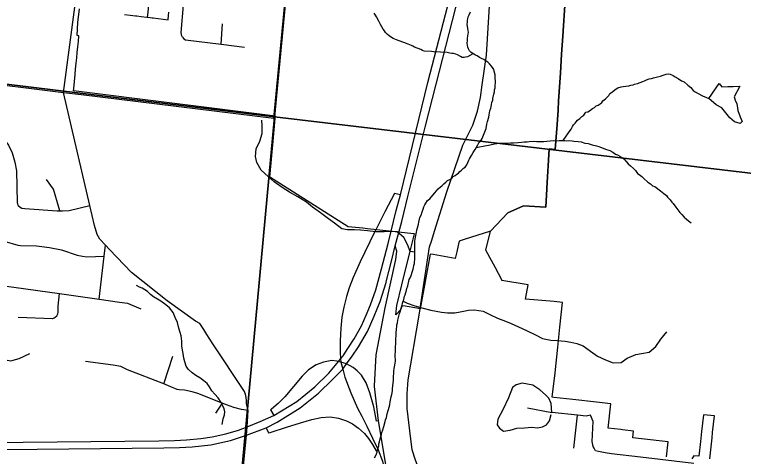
# Model space of a CAD drawing. Extents: x 0 to 34, y 0 to 22.
# Drawn here: x 3.161 to 3.782, y 19.192 to 19.568 of the extents above; entities that cross this region are included whole.
import ezdxf

# ---------------------------------------------------------------- set-up
doc = ezdxf.new("R2010")
doc.units = 0
for name, color, linetype in [('GM_X_City_Street', 7, 'Continuous'), ('GM_X_Corporation', 7, 'Continuous'), ('GM_X_County_Road', 7, 'Continuous'), ('GM_X_Interchange_Ramps', 7, 'Continuous'), ('GM_X_Interstate_Route', 7, 'Continuous'), ('GM_X_Minor_Lake', 7, 'Continuous'), ('GM_X_Minor_River', 7, 'Continuous'), ('GM_X_Section', 7, 'Continuous'), ('GM_X_Township_Road', 7, 'Continuous')]:
    doc.layers.add(name, color=color, linetype=linetype)

msp = doc.modelspace()

# ---------------------------------------------------------------- linework, layer by layer
at = {"layer": 'GM_X_City_Street'}
msp.add_line((3.3371, 19.54283), (3.33816, 19.56019), dxfattribs=at)
for points in [[(3.20284, 19.50178), (3.21302, 19.57861), (3.21343, 19.58171), (3.21442, 19.5892), (3.21751, 19.61252), (3.21878, 19.62216), (3.22264, 19.65132), (3.22639, 19.67962), (3.22613, 19.68391), (3.2241, 19.7171)], [(3.27441, 19.56537), (3.27618, 19.58117), (3.28009, 19.61629), (3.28272, 19.64379)], [(3.30401, 19.54881), (3.30337, 19.55056), (3.30315, 19.55147), (3.30293, 19.55282), (3.30705, 19.5997), (3.30845, 19.61576), (3.30882, 19.6176), (3.30946, 19.61954), (3.31031, 19.62078), (3.31118, 19.62158), (3.31331, 19.62289)], [(3.30401, 19.54881), (3.3052, 19.54753), (3.30664, 19.54668), (3.3371, 19.54283), (3.35702, 19.54032)], [(3.04235, 19.487), (3.08316, 19.46902), (3.08377, 19.46875), (3.09151, 19.46701), (3.1146, 19.46493), (3.14098, 19.46254), (3.14912, 19.4618), (3.15269, 19.46037), (3.15466, 19.4588), (3.15602, 19.45686), (3.15908, 19.45051), (3.16134, 19.44247), (3.16267, 19.43521), (3.16329, 19.40803), (3.1637, 19.40668), (3.16418, 19.40572), (3.1658, 19.40406), (3.16728, 19.40343), (3.16981, 19.40291), (3.19749, 19.40119), (3.19958, 19.40113), (3.20186, 19.40107), (3.20756, 19.40129), (3.22514, 19.40573)], [(3.19958, 19.40113), (3.19576, 19.41472), (3.19417, 19.41952), (3.18831, 19.42766)], [(3.043, 19.39186), (3.05285, 19.39094), (3.07494, 19.38887), (3.0824, 19.38817), (3.10604, 19.38596), (3.12693, 19.38263), (3.13543, 19.38034), (3.13635, 19.38009), (3.14067, 19.37878), (3.15218, 19.37528), (3.16406, 19.37172), (3.16623, 19.37155), (3.17981, 19.37128), (3.19079, 19.36984), (3.201, 19.36785), (3.21455, 19.36329), (3.21913, 19.36243), (3.22268, 19.36192), (3.23744, 19.36242)], [(3.23315, 19.32581), (3.23744, 19.36242), (3.23853, 19.37175)], [(3.03945, 19.34954), (3.0705, 19.34565), (3.10135, 19.34277), (3.11995, 19.34103), (3.12575, 19.34036), (3.15233, 19.33728), (3.19938, 19.3306), (3.23315, 19.32581), (3.25047, 19.32335), (3.25717, 19.3224), (3.26864, 19.31771)], [(3.16436, 19.31054), (3.19342, 19.30951), (3.19378, 19.30953), (3.19476, 19.30992), (3.1957, 19.31043), (3.19703, 19.31182), (3.19786, 19.31341), (3.19819, 19.31463), (3.19831, 19.31568), (3.19842, 19.32004), (3.19938, 19.3306)]]:
    msp.add_lwpolyline(points, dxfattribs=at)
at = {"layer": 'GM_X_Corporation'}
for points in [[(3.62995, 19.58048), (3.62796, 19.54982), (3.62695, 19.5343), (3.6259, 19.51816), (3.62438, 19.49479), (3.62386, 19.48665), (3.62306, 19.47443), (3.62151, 19.45316), (3.61621, 19.45383), (3.61447, 19.42023), (3.61444, 19.41975), (3.61351, 19.4042), (3.59451, 19.40523), (3.58117, 19.39943), (3.58105, 19.39938), (3.5665, 19.38373), (3.54396, 19.37657), (3.53979, 19.37518), (3.53894, 19.37163), (3.5376, 19.36604), (3.53626, 19.36044), (3.51761, 19.36375), (3.51497, 19.36416), (3.50654, 19.31759), (3.50376, 19.31809), (3.4938, 19.31986), (3.49125, 19.3203), (3.4896, 19.31687), (3.48625, 19.31298), (3.48583, 19.31249), (3.48659, 19.32039), (3.49091, 19.33796), (3.49799, 19.36676), (3.50158, 19.38137), (3.50116, 19.38142), (3.46158, 19.38578), (3.45762, 19.38619), (3.44519, 19.38748), (3.37845, 19.42982), (3.38126, 19.46048), (3.38301, 19.47957), (3.3832, 19.48161), (3.21138, 19.50322), (3.21152, 19.50509), (3.21273, 19.51724), (3.21274, 19.5173), (3.21317, 19.52166), (3.21368, 19.52679), (3.21414, 19.53135), (3.21459, 19.53585), (3.21507, 19.54072), (3.21553, 19.54529), (3.216, 19.55008), (3.21439, 19.55021), (3.21503, 19.56128), (3.21631, 19.57309)], [(3.71617, 19.19162), (3.71754, 19.20443), (3.71001, 19.20528), (3.70248, 19.20614), (3.69496, 19.20699), (3.6876, 19.20783), (3.68794, 19.21107), (3.6882, 19.21348), (3.68803, 19.2135), (3.67869, 19.21465), (3.67743, 19.2148), (3.66665, 19.21597), (3.66883, 19.23671), (3.65648, 19.23813), (3.63643, 19.24044), (3.62023, 19.2423), (3.61899, 19.24244), (3.62129, 19.26327), (3.6237, 19.28501), (3.62533, 19.302), (3.62754, 19.32315), (3.6206, 19.32374), (3.59627, 19.32594), (3.59839, 19.33798), (3.57612, 19.34185), (3.57593, 19.34221), (3.57049, 19.35256), (3.56246, 19.36753), (3.5665, 19.38373), (3.58105, 19.39938), (3.58117, 19.39943), (3.59451, 19.40523), (3.61351, 19.4042), (3.61444, 19.41975), (3.61447, 19.42023), (3.61621, 19.45383), (3.62151, 19.45316), (3.62306, 19.47443), (3.62386, 19.48665), (3.62438, 19.49479), (3.6259, 19.51816), (3.62695, 19.5343), (3.62796, 19.54982), (3.62995, 19.58048)], [(3.25483, 19.56827), (3.25952, 19.56768), (3.26422, 19.56709), (3.26519, 19.56697), (3.26892, 19.5665), (3.27365, 19.56591), (3.27433, 19.56582), (3.27668, 19.56552), (3.2783, 19.56532), (3.27903, 19.56523), (3.29184, 19.56362), (3.29221, 19.56721), (3.29252, 19.57027)], [(3.75303, 19.19004), (3.75499, 19.20782), (3.75548, 19.21223), (3.75706, 19.22644), (3.74768, 19.22755), (3.74611, 19.21333), (3.74517, 19.20484), (3.74379, 19.19236), (3.73952, 19.19262), (3.73773, 19.18991)]]:
    msp.add_lwpolyline(points, dxfattribs=at)
at = {"layer": 'GM_X_County_Road'}
for p, q in [((3.20284, 19.50178), (3.21776, 19.49996)), ((3.21776, 19.49996), (3.38191, 19.47989))]:
    msp.add_line(p, q, dxfattribs=at)
for points in [[(3.38191, 19.47989), (3.39232, 19.58964), (3.39392, 19.60768), (3.39482, 19.61733), (3.39573, 19.62703)], [(3.51631, 19.37621), (3.51873, 19.38387), (3.52905, 19.41728), (3.54272, 19.45707), (3.55121, 19.47399), (3.55542, 19.48587), (3.55792, 19.49741), (3.55927, 19.5084), (3.56297, 19.53358), (3.56738, 19.60812)], [(2.77836, 19.55303), (2.77945, 19.55293), (2.7823, 19.55267), (2.83951, 19.54743), (2.86526, 19.54508), (2.88251, 19.5435), (2.90735, 19.54122), (2.9525, 19.53709), (2.97117, 19.50158), (3.04671, 19.52118), (3.12048, 19.51202), (3.20284, 19.50178)], [(3.33002, 19.28794), (3.32476, 19.29588), (3.32219, 19.30012), (3.31881, 19.30504), (3.31511, 19.3071), (3.29095, 19.32449), (3.26085, 19.34866), (3.24186, 19.36804), (3.23853, 19.37175), (3.23387, 19.37694), (3.23148, 19.38097), (3.22915, 19.38843), (3.22514, 19.40573), (3.20284, 19.50178)], [(3.5167, 19.06668), (3.517, 19.06952), (3.51822, 19.08103), (3.52173, 19.11407), (3.52266, 19.13267), (3.52297, 19.13893), (3.52292, 19.14144), (3.52269, 19.14407), (3.52194, 19.14652), (3.52107, 19.14885), (3.51284, 19.16516), (3.50537, 19.18146), (3.50256, 19.18872), (3.49979, 19.19753), (3.49764, 19.21391), (3.49535, 19.23277), (3.49539, 19.24531), (3.49619, 19.25725), (3.5056, 19.31234), (3.51449, 19.37047), (3.51601, 19.37526), (3.51631, 19.37621)], [(3.46764, 19.25207), (3.46889, 19.27851), (3.47656, 19.31863), (3.48578, 19.35964), (3.48654, 19.36666), (3.48523, 19.37126)], [(3.3597, 19.22667), (3.35992, 19.23123), (3.35862, 19.23692), (3.35862, 19.23992), (3.35794, 19.24392), (3.35686, 19.24736), (3.33002, 19.28794)], [(3.47555, 19.10387), (3.47601, 19.10531), (3.47847, 19.12464), (3.48011, 19.14114), (3.48023, 19.16697), (3.47804, 19.18001), (3.47094, 19.22226), (3.46761, 19.25157), (3.46764, 19.25207)], [(3.34325, 19.08245), (3.34461, 19.09494), (3.35444, 19.16674), (3.35868, 19.21001), (3.35926, 19.21709), (3.3597, 19.22667)]]:
    msp.add_lwpolyline(points, dxfattribs=at)
at = {"layer": 'GM_X_Interchange_Ramps'}
for points in [[(3.48965, 19.41466), (3.48474, 19.41583), (3.47648, 19.40023), (3.46876, 19.38495)], [(3.46876, 19.38495), (3.46766, 19.38277), (3.45544, 19.35772), (3.4495, 19.34445), (3.44601, 19.33555), (3.44365, 19.32804), (3.44156, 19.31914), (3.43973, 19.31041), (3.4389, 19.30107), (3.43824, 19.29039), (3.43824, 19.28019), (3.43873, 19.27569), (3.43879, 19.27497), (3.439, 19.27234), (3.44051, 19.2663), (3.44237, 19.25945), (3.44734, 19.24619), (3.45326, 19.23298), (3.45672, 19.22629), (3.46105, 19.2179), (3.46581, 19.20753), (3.47065, 19.19769)], [(3.47094, 19.22226), (3.46927, 19.22199), (3.46694, 19.23436), (3.46367, 19.2462), (3.4606, 19.25459), (3.45644, 19.26107), (3.45288, 19.265), (3.44931, 19.26783), (3.44383, 19.27087), (3.44087, 19.2718), (3.439, 19.27234), (3.43703, 19.27275), (3.43552, 19.27301), (3.43133, 19.27352), (3.42417, 19.27233), (3.41807, 19.2699), (3.4113, 19.26564), (3.40588, 19.26023), (3.39137, 19.2428), (3.38549, 19.23705), (3.37987, 19.23222), (3.3792, 19.23173), (3.38182, 19.22678)], [(3.37531, 19.21635), (3.37745, 19.21203), (3.37864, 19.21236), (3.39282, 19.21698), (3.4046, 19.22055), (3.41428, 19.22331), (3.42228, 19.22506), (3.42994, 19.22559), (3.43683, 19.22469), (3.44366, 19.2224), (3.449, 19.21963), (3.45408, 19.21606), (3.45916, 19.2115), (3.4626, 19.20733), (3.46591, 19.20219), (3.46889, 19.19682), (3.47065, 19.19769)], [(3.47065, 19.19769), (3.47449, 19.1881), (3.47642, 19.17951), (3.47804, 19.18001)]]:
    msp.add_lwpolyline(points, dxfattribs=at)
at = {"layer": 'GM_X_Interstate_Route'}
for points in [[(3.5108, 19.47218), (3.51999, 19.50878), (3.53677, 19.57414), (3.54368, 19.59882), (3.5496, 19.61373), (3.55508, 19.62448), (3.55815, 19.63052)], [(3.48965, 19.41466), (3.51301, 19.5103), (3.52995, 19.57577)], [(3.47751, 19.34016), (3.47766, 19.34067), (3.48205, 19.3581), (3.48523, 19.37126), (3.49093, 19.3921), (3.49597, 19.41316), (3.5108, 19.47218)], [(2.9949, 19.2025), (3.28403, 19.20541), (3.2973, 19.20568), (3.30766, 19.20612), (3.31972, 19.20724), (3.32949, 19.20859), (3.34094, 19.21117), (3.35186, 19.21434), (3.35926, 19.21709), (3.37037, 19.22168), (3.38182, 19.22678), (3.40145, 19.23884), (3.41691, 19.25134), (3.42876, 19.26297), (3.43454, 19.26961), (3.43703, 19.27275), (3.43879, 19.27497), (3.44085, 19.27757), (3.44496, 19.28376), (3.45036, 19.2921), (3.45659, 19.3032), (3.46059, 19.3123), (3.46426, 19.32107), (3.4687, 19.33391), (3.47353, 19.35162), (3.47923, 19.37311), (3.48609, 19.40124), (3.48965, 19.41466)], [(3.04551, 19.19687), (3.28827, 19.19936), (3.30154, 19.19958), (3.31229, 19.20013), (3.3283, 19.202), (3.34508, 19.20551), (3.35868, 19.21001), (3.37531, 19.21635), (3.38478, 19.22119), (3.40441, 19.23325), (3.41987, 19.24575), (3.43171, 19.25738), (3.44051, 19.2663), (3.44383, 19.27087), (3.44871, 19.27723), (3.45386, 19.28518), (3.4616, 19.29828), (3.46746, 19.31128), (3.47256, 19.32383), (3.47751, 19.34016)]]:
    msp.add_lwpolyline(points, dxfattribs=at)
at = {"layer": 'GM_X_Minor_Lake'}
for points in [[(3.75222, 19.49656), (3.76096, 19.50949), (3.76338, 19.5066), (3.76851, 19.50688), (3.77288, 19.50679), (3.77878, 19.50724), (3.77385, 19.49822), (3.77491, 19.4944), (3.77621, 19.49248), (3.77704, 19.48638), (3.77902, 19.48102), (3.78065, 19.477), (3.77891, 19.47552), (3.774, 19.47694), (3.77027, 19.48025), (3.7634, 19.48874), (3.75851, 19.49131)], [(3.75851, 19.49131), (3.75222, 19.49656)]]:
    msp.add_lwpolyline(points, dxfattribs=at)
at = {"layer": 'GM_X_Minor_River'}
for points in [[(3.55131, 19.53483), (3.54688, 19.53226), (3.54516, 19.53195), (3.54382, 19.53163), (3.54211, 19.5317), (3.54081, 19.53251), (3.53839, 19.53375), (3.53671, 19.53439), (3.53483, 19.53485), (3.53351, 19.5351), (3.53181, 19.53536), (3.52954, 19.53583), (3.52385, 19.53607), (3.51816, 19.5363), (3.51627, 19.53657), (3.51001, 19.53683), (3.50833, 19.53747), (3.50703, 19.53829), (3.50179, 19.5404), (3.5003, 19.54123), (3.499, 19.54185), (3.49619, 19.54292), (3.49264, 19.54439), (3.48871, 19.54589), (3.48645, 19.54655), (3.48346, 19.54782), (3.48031, 19.54985), (3.47847, 19.55144), (3.47701, 19.55283), (3.47611, 19.5542), (3.47503, 19.55557), (3.47272, 19.55966), (3.4713, 19.56238), (3.46936, 19.56607), (3.46847, 19.56763), (3.4674, 19.56938)], [(3.56691, 19.5244), (3.56565, 19.52616), (3.56419, 19.52774), (3.5627, 19.52857), (3.56066, 19.52979), (3.55935, 19.53041), (3.55711, 19.53146), (3.55489, 19.53288), (3.55358, 19.5335), (3.5521, 19.53432), (3.54987, 19.53575), (3.54841, 19.53733), (3.54752, 19.53889), (3.54701, 19.54024), (3.5467, 19.54215), (3.54657, 19.54367), (3.54666, 19.54595), (3.54692, 19.54765), (3.5472, 19.55011), (3.54745, 19.55162), (3.54751, 19.55295), (3.54738, 19.55466), (3.54706, 19.55619), (3.54664, 19.56001), (3.5467, 19.56153), (3.54677, 19.56324), (3.54701, 19.56456), (3.54745, 19.56606), (3.54809, 19.56793), (3.54934, 19.57054)], [(3.4889, 19.31367), (3.48933, 19.31499), (3.49022, 19.31818), (3.49107, 19.32062), (3.49153, 19.3225), (3.4926, 19.32568), (3.49327, 19.32832), (3.49371, 19.32963), (3.49481, 19.33357), (3.49505, 19.33489), (3.4961, 19.33732), (3.49726, 19.34259), (3.49807, 19.34389), (3.49891, 19.34595), (3.49979, 19.34895), (3.50045, 19.35139), (3.50069, 19.35271), (3.50115, 19.35459), (3.50159, 19.35629), (3.50165, 19.35761), (3.5019, 19.35931), (3.50196, 19.36064), (3.50185, 19.36274), (3.50184, 19.3673), (3.50205, 19.3728), (3.50195, 19.37489), (3.50222, 19.37716), (3.50247, 19.37867), (3.5034, 19.383), (3.50365, 19.38451), (3.50431, 19.38658), (3.50499, 19.38959), (3.50545, 19.39147), (3.50592, 19.39392), (3.50616, 19.39524), (3.5072, 19.39729), (3.50807, 19.40029), (3.50891, 19.40235), (3.50957, 19.40441), (3.51059, 19.40627), (3.51121, 19.40757), (3.51282, 19.40998), (3.51458, 19.41123), (3.51718, 19.41436), (3.51897, 19.41637), (3.52036, 19.41802), (3.52195, 19.41967), (3.52373, 19.4215), (3.5253, 19.42276), (3.52668, 19.42403), (3.52844, 19.42548), (3.52982, 19.42675), (3.53177, 19.42781), (3.53333, 19.42889), (3.53471, 19.43016), (3.53626, 19.43105), (3.53764, 19.43213), (3.539, 19.43302), (3.54039, 19.43449), (3.54176, 19.43557), (3.54335, 19.4374), (3.54491, 19.43829), (3.54613, 19.44033), (3.54798, 19.44405), (3.54861, 19.44536), (3.54942, 19.44665), (3.55023, 19.44814), (3.55167, 19.45074), (3.55328, 19.45314), (3.55431, 19.45519), (3.55572, 19.45722), (3.55655, 19.4589), (3.55835, 19.46129), (3.55916, 19.46259), (3.56042, 19.46558), (3.56104, 19.46688), (3.5621, 19.46969), (3.56254, 19.47119), (3.56326, 19.47496), (3.56392, 19.47721), (3.56482, 19.48079), (3.56509, 19.48286), (3.56578, 19.48607), (3.56663, 19.48831), (3.56687, 19.48963), (3.56733, 19.49151), (3.56759, 19.4934), (3.56824, 19.49527), (3.56848, 19.49678), (3.5692, 19.50036), (3.56965, 19.50225), (3.56991, 19.50413), (3.57036, 19.50583), (3.57061, 19.51209), (3.57047, 19.51342), (3.57035, 19.51533), (3.57022, 19.51685), (3.56939, 19.51993), (3.56907, 19.52146), (3.56818, 19.52302), (3.56691, 19.5244)], [(3.62826, 19.46086), (3.63288, 19.46732), (3.63491, 19.47046), (3.63614, 19.47288), (3.63714, 19.47417), (3.63854, 19.47582), (3.64053, 19.47821), (3.64249, 19.47965), (3.64408, 19.48148), (3.64583, 19.48255), (3.64763, 19.48495), (3.64917, 19.48545), (3.65072, 19.48615), (3.65327, 19.48813), (3.65482, 19.48902), (3.6564, 19.49047), (3.65794, 19.49098), (3.6597, 19.49224), (3.66107, 19.49332), (3.66188, 19.49462), (3.66424, 19.49642), (3.66601, 19.49805), (3.66701, 19.49934), (3.66784, 19.50102), (3.67017, 19.50244), (3.67253, 19.50443), (3.67467, 19.50567), (3.67755, 19.5065), (3.67946, 19.50681), (3.68157, 19.50729), (3.68405, 19.50757), (3.68597, 19.50806), (3.6877, 19.50836), (3.68905, 19.50888), (3.69154, 19.50953), (3.69598, 19.51125), (3.69752, 19.51176), (3.69926, 19.51263), (3.70139, 19.5135), (3.70349, 19.51379), (3.70503, 19.51429), (3.70867, 19.51509), (3.71098, 19.51576), (3.71348, 19.5166), (3.71579, 19.51727), (3.71808, 19.51755), (3.71941, 19.5175), (3.72183, 19.51626), (3.72368, 19.51504), (3.72609, 19.51361), (3.72886, 19.51159), (3.7313, 19.51073), (3.73443, 19.50813), (3.73682, 19.50613), (3.7388, 19.50339), (3.74066, 19.50236), (3.74327, 19.50093), (3.7468, 19.49907), (3.75016, 19.49741), (3.75222, 19.49656)], [(3.50184, 19.36576), (3.49797, 19.36636), (3.49581, 19.37248), (3.4927, 19.37843), (3.4869, 19.38311), (3.48122, 19.3834), (3.47571, 19.38332), (3.46869, 19.38326), (3.46168, 19.38397), (3.45563, 19.38465), (3.45051, 19.38494), (3.44463, 19.38486), (3.43971, 19.38571), (3.43354, 19.39058), (3.42849, 19.39429), (3.42175, 19.39936), (3.41482, 19.40405), (3.40959, 19.40833), (3.40227, 19.41303), (3.39514, 19.41697), (3.38895, 19.42089), (3.38221, 19.42577), (3.37717, 19.43023), (3.37101, 19.43567), (3.36753, 19.4422), (3.3663, 19.44736), (3.3668, 19.45381), (3.36995, 19.4604), (3.37197, 19.46682), (3.37209, 19.47328), (3.37181, 19.47823)], [(3.55415, 19.45486), (3.56292, 19.45673), (3.56464, 19.45704), (3.56599, 19.45736), (3.56982, 19.45816), (3.57172, 19.45827), (3.57364, 19.45857), (3.57592, 19.45866), (3.58029, 19.45867), (3.58334, 19.45892), (3.58581, 19.45901), (3.58981, 19.45923), (3.59267, 19.45949), (3.59496, 19.45977), (3.59763, 19.45985), (3.59934, 19.45997), (3.60258, 19.46022), (3.60581, 19.46008), (3.60771, 19.46019), (3.61188, 19.46002), (3.61437, 19.4603), (3.61723, 19.46056), (3.62028, 19.46081), (3.62255, 19.46072), (3.62484, 19.46081), (3.62693, 19.46091), (3.62826, 19.46086), (3.62978, 19.46099), (3.63148, 19.46073), (3.6332, 19.46084), (3.63585, 19.46054), (3.63736, 19.46048), (3.64095, 19.45995), (3.6436, 19.45965), (3.64661, 19.45877), (3.64963, 19.45826), (3.65282, 19.45737), (3.65658, 19.45626), (3.65846, 19.4558), (3.66015, 19.45516), (3.66221, 19.45451), (3.66427, 19.45366), (3.66783, 19.45238), (3.67062, 19.45093), (3.67284, 19.44932), (3.67452, 19.44868), (3.67657, 19.44764), (3.6799, 19.44522), (3.6819, 19.44305), (3.68354, 19.44108), (3.68556, 19.43929), (3.68813, 19.43709), (3.68978, 19.4355), (3.69139, 19.43297), (3.69287, 19.43195), (3.69508, 19.43034), (3.69673, 19.42875), (3.70022, 19.42557), (3.70262, 19.42395), (3.70427, 19.42236), (3.70615, 19.42171), (3.71113, 19.41808), (3.71389, 19.41569), (3.71611, 19.41408), (3.71719, 19.4127), (3.71938, 19.41033), (3.72064, 19.40857), (3.72192, 19.40718), (3.72427, 19.40424), (3.7277, 19.39972), (3.72934, 19.39795), (3.73116, 19.39578), (3.73318, 19.39399), (3.73502, 19.39258), (3.73723, 19.39078)], [(3.33793, 19.21922), (3.33868, 19.22394), (3.33976, 19.22732), (3.34025, 19.22996), (3.33959, 19.23245), (3.33836, 19.23517), (3.33695, 19.23788), (3.33444, 19.24179), (3.33172, 19.24494), (3.32917, 19.24771), (3.32702, 19.25122), (3.32523, 19.25395), (3.32229, 19.25636), (3.31896, 19.25878), (3.31543, 19.26082), (3.31229, 19.26324), (3.30899, 19.26622), (3.30738, 19.26876), (3.3062, 19.27261), (3.30537, 19.27568), (3.30457, 19.27952), (3.30413, 19.28258), (3.3037, 19.28621), (3.30347, 19.29021), (3.30289, 19.29479), (3.30205, 19.29749), (3.30106, 19.30114), (3.29992, 19.30613), (3.29799, 19.3102), (3.29626, 19.31445), (3.29299, 19.31839), (3.28986, 19.32099), (3.28581, 19.3242), (3.28283, 19.32584), (3.27949, 19.32788), (3.27691, 19.32989), (3.27435, 19.33227), (3.27194, 19.33389), (3.26971, 19.33513), (3.26747, 19.33617), (3.26486, 19.33742)], [(3.4921, 19.32419), (3.49545, 19.32251), (3.50205, 19.32029), (3.50902, 19.31807), (3.51563, 19.31642), (3.52452, 19.31473), (3.52982, 19.31425), (3.53589, 19.31432), (3.54065, 19.31499), (3.54751, 19.31657), (3.55264, 19.31686), (3.5602, 19.31557), (3.56641, 19.3126), (3.57242, 19.30964), (3.57901, 19.30704), (3.58391, 19.30505), (3.59012, 19.30227), (3.59708, 19.29909), (3.6046, 19.29553), (3.61061, 19.29238), (3.61761, 19.2911), (3.6231, 19.29062), (3.62992, 19.29011), (3.63484, 19.28925), (3.63975, 19.28821), (3.6454, 19.28601), (3.65158, 19.28152), (3.65757, 19.27723), (3.66434, 19.27425), (3.67075, 19.27165), (3.67758, 19.2719), (3.68277, 19.27561), (3.69004, 19.2787), (3.6948, 19.27975), (3.70146, 19.28076), (3.70724, 19.28559), (3.71134, 19.29179), (3.71658, 19.29815)], [(3.46754, 19.19084), (3.46916, 19.19343), (3.46981, 19.1955), (3.47027, 19.19738), (3.47117, 19.20114), (3.47143, 19.20284), (3.47187, 19.20435), (3.47278, 19.20811), (3.47344, 19.21055), (3.4739, 19.21243), (3.47475, 19.21468), (3.47543, 19.2175), (3.47674, 19.22182), (3.47698, 19.22314), (3.47781, 19.225), (3.47851, 19.22821), (3.47938, 19.23102), (3.48029, 19.23478), (3.48054, 19.23629), (3.48081, 19.23837), (3.48193, 19.2427), (3.48239, 19.24477), (3.48289, 19.24779), (3.48295, 19.24931), (3.48326, 19.25234), (3.48353, 19.25441), (3.48382, 19.25687), (3.48373, 19.25954), (3.48407, 19.26332), (3.48412, 19.26465), (3.48439, 19.26673), (3.48489, 19.26975), (3.48541, 19.27315), (3.48547, 19.27486), (3.48534, 19.27638), (3.48615, 19.29688), (3.4863, 19.30067), (3.48656, 19.30237), (3.48662, 19.30408), (3.48706, 19.30558), (3.48754, 19.30803), (3.48843, 19.31141), (3.4889, 19.31367)]]:
    msp.add_lwpolyline(points, dxfattribs=at)
at = {"layer": 'GM_X_Section'}
for points in [[(2.94009, 20.04644), (3.43084, 19.98722), (3.38246, 19.48109), (2.88606, 19.54156)], [(3.43084, 19.98722), (3.95103, 19.92358), (3.89779, 19.42002), (3.38246, 19.48109)], [(2.88606, 19.54156), (3.38246, 19.48109), (3.33585, 18.97757), (2.84187, 19.03609)], [(3.38246, 19.48109), (3.89779, 19.42002), (3.84478, 18.91854), (3.33585, 18.97757)]]:
    msp.add_lwpolyline(points, close=True, dxfattribs=at)
at = {"layer": 'GM_X_Township_Road'}
for p, q in [((3.28824, 19.25366), (3.29594, 19.27747)), ((3.33782, 19.23724), (3.33218, 19.2288)), ((3.59789, 19.23326), (3.61862, 19.22927)), ((3.63741, 19.19896), (3.64044, 19.22709))]:
    msp.add_line(p, q, dxfattribs=at)
for points in [[(3.12312, 19.28618), (3.12967, 19.28304), (3.15034, 19.27467), (3.15803, 19.2733), (3.16521, 19.27526), (3.17427, 19.2796)], [(3.33782, 19.23724), (3.31716, 19.2457), (3.31225, 19.24694), (3.30582, 19.2484), (3.30124, 19.24877), (3.29957, 19.24891), (3.2943, 19.2513), (3.28824, 19.25366), (3.25737, 19.26572), (3.25155, 19.26857), (3.24515, 19.26965), (3.22144, 19.27272)], [(3.61862, 19.22927), (3.61801, 19.23703), (3.61595, 19.24152), (3.61328, 19.24455), (3.60831, 19.24867), (3.60249, 19.25255), (3.59328, 19.25437), (3.58831, 19.25303), (3.58515, 19.25061), (3.58176, 19.242), (3.57679, 19.23158), (3.57267, 19.22369), (3.57217, 19.21899), (3.57412, 19.21594), (3.57752, 19.21363), (3.58297, 19.21424), (3.58879, 19.21594), (3.59534, 19.21642), (3.60152, 19.21691), (3.60637, 19.2163), (3.61062, 19.21715), (3.61413, 19.21884), (3.61656, 19.22236), (3.61801, 19.22757)], [(3.35992, 19.23123), (3.35424, 19.23185), (3.34774, 19.23362), (3.34163, 19.23589), (3.33782, 19.23724)], [(3.65148, 19.22721), (3.64784, 19.22636), (3.64044, 19.22709), (3.61862, 19.22927)], [(3.65463, 19.19917), (3.6539, 19.20054), (3.65281, 19.20466), (3.65366, 19.22163), (3.65148, 19.22721)], [(3.73938, 19.18611), (3.69403, 19.19144), (3.6693, 19.19411), (3.66409, 19.1952), (3.65828, 19.19633), (3.65584, 19.1969), (3.65463, 19.19917)]]:
    msp.add_lwpolyline(points, dxfattribs=at)

doc.saveas('drawing.dxf')
